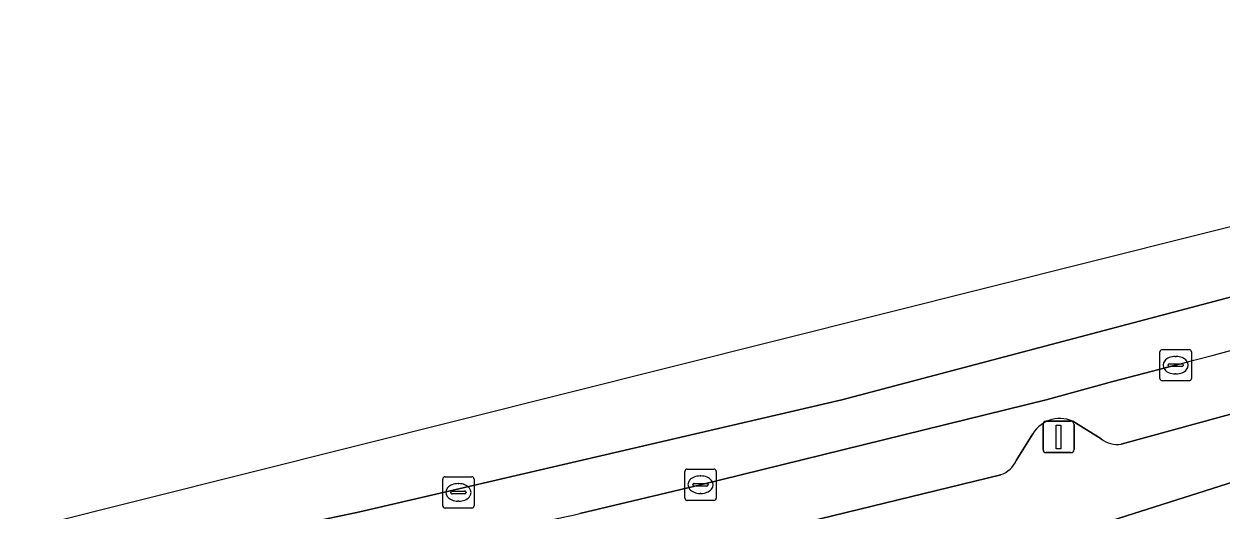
# Model space of a CAD drawing. Extents: x 159053 to 160042, y 380449 to 381423.
# Drawn here: x 159553.7 to 159591.85, y 381321.26 to 381336.77 of the extents above; entities that cross this region are included whole.
import ezdxf

# ---------------------------------------------------------------- set-up
doc = ezdxf.new("R2010")
doc.units = 0
for name, color, linetype in [('IMGEO_Kolk', 7, 'Continuous'), ('IMGEO_Lichtmast', 7, 'Continuous'), ('IMGEO_Pand', 7, 'Continuous'), ('IMGEO_Parkeervlak_open', 7, 'Continuous'), ('IMGEO_Rijbaan_lokaal_gesloten', 7, 'Continuous'), ('IMGEO_Rioolput', 7, 'Continuous'), ('IMGEO_Voetpad_open', 7, 'Continuous')]:
    doc.layers.add(name, color=color, linetype=linetype)

msp = doc.modelspace()

# ---------------------------------------------------------------- linework, layer by layer
at = {"layer": 'IMGEO_Kolk'}
for p, q in [((159589.906, 381325.458), (159589.906, 381326.31)), ((159589.981, 381326.384), (159590.833, 381326.384)), ((159590.907, 381326.31), (159590.907, 381325.458)), ((159590.208, 381325.927), (159590.606, 381325.927)), ((159590.394, 381326.164), (159590.419, 381326.164)), ((159590.165, 381325.878), (159590.165, 381325.89)), ((159590.603, 381325.841), (159590.205, 381325.841)), ((159590.417, 381325.604), (159590.392, 381325.604)), ((159590.649, 381325.89), (159590.649, 381325.878)), ((159590.833, 381325.384), (159589.981, 381325.384)), ((159574.765, 381321.646), (159574.765, 381322.498)), ((159574.84, 381322.572), (159575.692, 381322.572)), ((159575.766, 381322.498), (159575.766, 381321.646)), ((159575.067, 381322.115), (159575.465, 381322.115)), ((159575.253, 381322.352), (159575.278, 381322.352)), ((159575.024, 381322.066), (159575.024, 381322.078)), ((159575.462, 381322.029), (159575.064, 381322.029)), ((159575.276, 381321.792), (159575.251, 381321.792)), ((159575.508, 381322.078), (159575.508, 381322.066)), ((159575.692, 381321.572), (159574.84, 381321.572))]:
    msp.add_line(p, q, dxfattribs=at)
for points in [[(159589.906, 381325.458), (159589.906, 381326.31)], [(159589.981, 381326.384), (159590.833, 381326.384)], [(159590.907, 381326.31), (159590.907, 381325.458)], [(159590.833, 381325.384), (159589.981, 381325.384)], [(159574.765, 381321.646), (159574.765, 381322.498)], [(159574.84, 381322.572), (159575.692, 381322.572)], [(159575.766, 381322.498), (159575.766, 381321.646)], [(159575.692, 381321.572), (159574.84, 381321.572)]]:
    msp.add_lwpolyline(points, dxfattribs=at)
for centre, radius, start, end in [((159589.983, 381326.308), 0.0765, 91.552, 178.448), ((159589.983, 381326.308), 0.0765, 91.552, 178.448), ((159590.831, 381326.308), 0.0765, 1.552, 88.448), ((159590.831, 381326.308), 0.0765, 1.552, 88.448), ((159590.205, 381325.887), 0.0403, 85.8775, 175.7526), ((159590.61, 381325.889), 0.0386, 1.7309, 96.639), ((159590.202, 381325.877), 0.0366, 178.938, 274.7102), ((159590.606, 381325.884), 0.043, 264.8664, 352.4533), ((159589.983, 381325.46), 0.0765, 181.552, 268.448), ((159589.983, 381325.46), 0.0765, 181.552, 268.448), ((159590.831, 381325.46), 0.0765, 271.552, 358.448), ((159590.831, 381325.46), 0.0765, 271.552, 358.448), ((159574.842, 381322.496), 0.0765, 91.552, 178.448), ((159574.842, 381322.496), 0.0765, 91.552, 178.448), ((159575.69, 381322.496), 0.0765, 1.552, 88.448), ((159575.69, 381322.496), 0.0765, 1.552, 88.448), ((159575.064, 381322.075), 0.0403, 85.8775, 175.7526), ((159575.469, 381322.077), 0.0386, 1.7309, 96.639), ((159575.061, 381322.065), 0.0366, 178.938, 274.7102), ((159575.465, 381322.072), 0.043, 264.8664, 352.4533), ((159574.842, 381321.648), 0.0765, 181.552, 268.448), ((159574.842, 381321.648), 0.0765, 181.552, 268.448), ((159575.69, 381321.648), 0.0765, 271.552, 358.448), ((159575.69, 381321.648), 0.0765, 271.552, 358.448)]:
    msp.add_arc(centre, radius, start, end, dxfattribs=at)
for centre, major_axis, ratio, start_param, end_param in [((159590.393, 381325.884), (-0.387, 0.002), 0.722429, 4.712389, 7.853982), ((159590.418, 381325.884), (-0.39, 0.002), 0.717154, 1.570796, 4.712389), ((159575.252, 381322.072), (-0.387, 0.002), 0.722429, 4.712389, 7.853982), ((159575.277, 381322.072), (-0.39, 0.002), 0.717154, 1.570796, 4.712389)]:
    msp.add_ellipse(centre, major_axis=major_axis, ratio=ratio, start_param=start_param, end_param=end_param, dxfattribs=at)
at = {"layer": 'IMGEO_Lichtmast'}
for p, q in [((159586.281, 381324.094), (159587.071, 381324.094)), ((159587.071, 381324.094), (159586.281, 381324.094)), ((159586.181, 381323.194), (159586.181, 381323.994)), ((159586.181, 381323.994), (159586.181, 381323.194)), ((159587.171, 381323.994), (159587.171, 381323.194)), ((159587.171, 381323.194), (159587.171, 381323.994)), ((159587.071, 381323.094), (159586.281, 381323.094)), ((159586.281, 381323.094), (159587.071, 381323.094))]:
    msp.add_line(p, q, dxfattribs=at)
msp.add_lwpolyline([(159586.601, 381323.969), (159586.751, 381323.969), (159586.751, 381323.219), (159586.601, 381323.219), (159586.601, 381323.969)], dxfattribs=at)
for centre, start, end in [((159586.281, 381323.994), 90, 180), ((159586.281, 381323.994), 90, 180), ((159587.071, 381323.994), 0, 90), ((159587.071, 381323.994), 360, 90), ((159586.281, 381323.194), 180, 270), ((159586.281, 381323.194), 180, 270), ((159587.071, 381323.194), 270, 0), ((159587.071, 381323.194), 270, 0)]:
    msp.add_arc(centre, 0.1, start, end, dxfattribs=at)
at = {"layer": 'IMGEO_Pand'}
msp.add_lwpolyline([(159592.718, 381322.313), (159587.241, 381320.572), (159588.74, 381315.803), (159589.693, 381312.771), (159593.316, 381313.91), (159594.11, 381311.386), (159595.973, 381311.971)], close=True, dxfattribs=at)
at = {"layer": 'IMGEO_Parkeervlak_open'}
for points in [[(159588.668, 381323.369), (159601.428, 381326.867), (159611.01, 381329.738)], [(159590.403, 381325.885), (159588.402, 381325.36), (159586.275, 381324.778), (159575.262, 381322.073), (159571.419, 381321.15)], [(159587.216, 381324.05), (159588.035, 381323.533)], [(159585.328, 381322.844), (159585.853, 381323.691)], [(159574.94, 381319.975), (159584.832, 381322.392)]]:
    msp.add_lwpolyline(points, dxfattribs=at)
for centre, radius, start, end in [((159469.985, 381782.299), 472.032, 284.77982, 287.13129), ((159586.716, 381323.183), 1.001, 60.0261, 149.4859), ((159588.528, 381324.131), 0.774, 230.5018, 280.4481), ((159584.579, 381323.168), 0.816, 288.0619, 336.6234)]:
    msp.add_arc(centre, radius, start, end, dxfattribs=at)
at = {"layer": 'IMGEO_Rijbaan_lokaal_gesloten'}
msp.add_lwpolyline([(159485.73, 381310.724), (159485.73, 381310.724), (159486.249, 381307.229), (159498.232, 381309.125), (159519.334, 381312.605), (159537.334, 381315.754), (159551.245, 381318.435), (159564.404, 381321.209), (159579.772, 381324.783), (159593.307, 381328.356), (159605.338, 381331.789), (159626.628, 381338.418), (159649.891, 381345.846), (159673.107, 381353.416), (159685.932, 381357.579), (159685.204, 381359.893), (159670.766, 381354.293), (159597.865, 381331.733), (159554.111, 381320.745)], close=True, dxfattribs=at)
for points in [[(159646.645, 381343.165), (159647.835, 381343.553), (159654.516, 381345.704), (159666.744, 381349.619), (159667.868, 381349.99), (159673.12, 381351.701), (159683.849, 381355.162), (159686.437, 381355.972), (159685.932, 381357.579), (159673.107, 381353.416), (159649.891, 381345.846), (159626.628, 381338.418), (159605.338, 381331.789), (159593.307, 381328.356), (159579.772, 381324.783), (159564.404, 381321.209), (159551.245, 381318.435)], [(159552.829, 381317.062), (159570.995, 381321.057), (159571.204, 381321.103), (159571.419, 381321.15), (159575.262, 381322.073), (159586.275, 381324.778), (159588.402, 381325.36), (159590.403, 381325.885)]]:
    msp.add_lwpolyline(points, dxfattribs=at)
msp.add_arc((159469.985, 381782.299), 472.032, 284.77982, 287.13129, dxfattribs=at)
at = {"layer": 'IMGEO_Rioolput'}
for p, q in [((159567.049, 381321.401), (159567.049, 381322.253)), ((159567.124, 381322.327), (159567.976, 381322.327)), ((159568.05, 381322.253), (159568.05, 381321.401)), ((159567.308, 381321.821), (159567.308, 381321.833)), ((159567.746, 381321.784), (159567.348, 381321.784)), ((159567.351, 381321.87), (159567.749, 381321.87)), ((159567.537, 381322.107), (159567.562, 381322.107)), ((159567.792, 381321.833), (159567.792, 381321.821)), ((159567.56, 381321.547), (159567.535, 381321.547)), ((159567.976, 381321.327), (159567.124, 381321.327))]:
    msp.add_line(p, q, dxfattribs=at)
for points in [[(159567.049, 381321.401), (159567.049, 381322.253)], [(159567.124, 381322.327), (159567.976, 381322.327)], [(159568.05, 381322.253), (159568.05, 381321.401)], [(159567.976, 381321.327), (159567.124, 381321.327)]]:
    msp.add_lwpolyline(points, dxfattribs=at)
for centre, radius, start, end in [((159567.126, 381322.251), 0.0765, 91.552, 178.448), ((159567.126, 381322.251), 0.0765, 91.552, 178.448), ((159567.974, 381322.251), 0.0765, 1.552, 88.448), ((159567.974, 381322.251), 0.0765, 1.552, 88.448), ((159567.348, 381321.83), 0.0403, 85.8775, 175.7526), ((159567.345, 381321.82), 0.0366, 178.938, 274.7102), ((159567.749, 381321.827), 0.043, 264.8664, 352.4533), ((159567.753, 381321.832), 0.0386, 1.7309, 96.639), ((159567.126, 381321.403), 0.0765, 181.552, 268.448), ((159567.126, 381321.403), 0.0765, 181.552, 268.448), ((159567.974, 381321.403), 0.0765, 271.552, 358.448), ((159567.974, 381321.403), 0.0765, 271.552, 358.448)]:
    msp.add_arc(centre, radius, start, end, dxfattribs=at)
for centre, major_axis, ratio, start_param, end_param in [((159567.536, 381321.827), (-0.387, 0.002), 0.722429, 4.712389, 7.853982), ((159567.561, 381321.827), (-0.39, 0.002), 0.717154, 1.570796, 4.712389)]:
    msp.add_ellipse(centre, major_axis=major_axis, ratio=ratio, start_param=start_param, end_param=end_param, dxfattribs=at)
at = {"layer": 'IMGEO_Voetpad_open'}
for points in [[(159566.613, 381313.989), (159569.482, 381314.953), (159577.41, 381317.574), (159585.778, 381320.34), (159587.241, 381320.572), (159592.718, 381322.313), (159598.171, 381324.046), (159598.276, 381323.919), (159606.958, 381326.659), (159612.131, 381328.291), (159615.385, 381329.317), (159626.721, 381332.894), (159627.838, 381333.25), (159642.115, 381338.761), (159649.123, 381341.466), (159649.689, 381340.025), (159649.793, 381340.059), (159662.407, 381344.235)], [(159631.123, 381336.106), (159623.52, 381333.664), (159614.897, 381330.949), (159611.01, 381329.738), (159601.428, 381326.867), (159588.668, 381323.369)], [(159588.035, 381323.533), (159587.216, 381324.05)], [(159585.853, 381323.691), (159585.328, 381322.844)], [(159584.832, 381322.392), (159574.94, 381319.975)]]:
    msp.add_lwpolyline(points, dxfattribs=at)
for centre, radius, start, end in [((159586.716, 381323.183), 1.001, 60.0261, 149.4859), ((159588.528, 381324.131), 0.774, 230.5018, 280.4481), ((159584.579, 381323.168), 0.816, 288.0619, 336.6234)]:
    msp.add_arc(centre, radius, start, end, dxfattribs=at)

doc.saveas('drawing.dxf')
